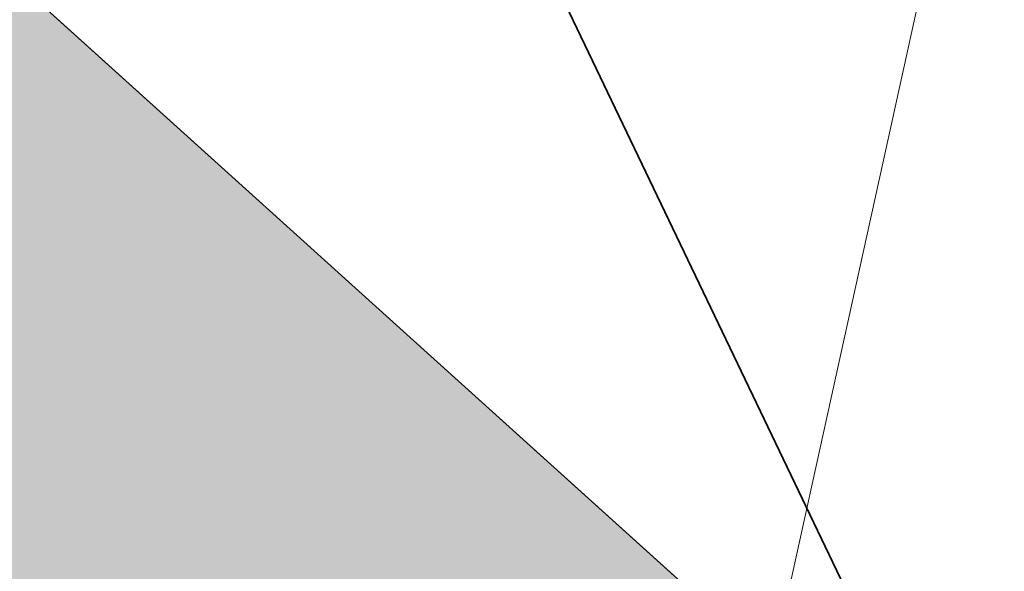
# Model space of a CAD drawing. Header units: metres. Extents: x 250001 to 257773, y 598992 to 609118.
# Tile 338 of 656: x 254908.213 to 254908.748, y 601043.378 to 601043.678. Entities that reach past the tile are written whole.
import ezdxf

# ---------------------------------------------------------------- set-up
doc = ezdxf.new("R2010")
doc.units = ezdxf.units.M
for name, color, linetype, lineweight in [('B-WE-GR-GRAS-GV', 252, 'Continuous', 13), ('B-WE-VH-VERHARDING_GESLOTEN-GV', 252, 'Continuous', 18), ('N-WE-GW-TALUD_TEEN-G', 90, 'Continuous', 35), ('N-WE-VH-KANTVERHARDING-G', 210, 'Continuous', 35), ('N-WE-VH-VERHARDING_HALFVERHARDING-A', 252, 'Continuous', 18), ('X-XX-AL-REFERENTIE-G', 7, 'Continuous', 18)]:
    doc.layers.add(name, color=color, linetype=linetype, lineweight=lineweight)
doc.layers.add('HULPLIJN', color=220, linetype='Continuous', plot=False)
doc.layers.add('HULPLIJN ARCERING', color=220, linetype='Continuous', plot=False)

# ---------------------------------------------------------------- blocks, each defined once
blk = doc.blocks.new('BS2021-132-Xref-BGT-GRIJS-20210617-aangepast')
at = {"layer": 'B-WE-GR-GRAS-GV', "flags": 128}
blk.add_lwpolyline([(254925.885, 601121.771), (254925.587, 601121.838), (254925.743, 601122.535), (254925.551, 601122.578), (254884.3, 600935.132), (254879.762, 600929.867), (254879.655, 600929.381), (254883.367, 600928.564)], close=True, dxfattribs=at)
at = {"layer": 'B-WE-VH-VERHARDING_GESLOTEN-GV', "flags": 128}
blk.add_lwpolyline([(254880.644, 600899.982), (254929.3, 601121.006), (254925.885, 601121.771), (254883.367, 600928.564), (254882.292, 600923.681), (254877.432, 600901.599)], dxfattribs=at)

msp = doc.modelspace()

# ---------------------------------------------------------------- hatches: boundary and pattern name
at = {"layer": 'N-WE-VH-VERHARDING_HALFVERHARDING-A'}
h = msp.add_hatch(dxfattribs=at)
h.set_pattern_fill('AVH-HALFVERHARDING-SO', color=256, pattern_type=2)
h.set_pattern_definition([(50, (254847.808, 601253.6878), (3.5863, -0.31376), [0.375, -4.125]), (355, (254847.808, 601253.688), (-0.693757, 3.76096), [0.3, -3.3]), (100.4514, (254848.107, 601253.6617), (2.892547, 3.4472), [0.3187, -3.50571]), (46.1842, (254847.808, 601254.688), (5.336205, -0.827595), [0.5625, -6.1875]), (96.6356, (254848.253, 601254.619), (4.67331, 4.87059), [0.47805, -5.25856]), (351.1842, (254847.808, 601254.688), (4.67331, 4.87059), [0.45, -4.95]), (21, (254848.308, 601254.4378), (2.984535, -2.013094), [0.375, -4.125]), (326, (254848.308, 601254.438), (1.216577, 3.62575), [0.3, -3.3]), (71.4514, (254848.557, 601254.27), (4.201113, 1.61265), [0.3187, -3.50571]), (37.5, (254847.8081, 601253.6878), (0.060799, 1.664469), [0, -3.26, 0, -3.35, 0, -3.3125]), (7.5, (254847.8081, 601253.6878), (1.315348, 1.972059), [0, -1.91, 0, -3.185, 0, -1.2625]), (327.5, (254846.6931, 601253.6878), (2.669112, -0.112774), [0, -1.25, 0, -3.9, 0, -5.175]), (317.5, (254846.193, 601253.6878), (2.91593, 0.500525), [0, -1.625, 0, -2.59, 0, -3.675])])
edge = h.paths.add_edge_path()
edge.add_line((254940.45271, 601403.42762), (254953.35373, 601350.43742))
edge.add_line((254953.35373, 601350.43742), (254909.72378, 601236.44517))
edge.add_line((254909.72378, 601236.44517), (254860.94239, 601247.38402))
edge.add_line((254860.94239, 601247.38402), (254858.09788, 601234.69904))
edge.add_line((254858.09788, 601234.69904), (254835.65522, 601239.73164))
edge.add_line((254835.65522, 601239.73164), (254832.37309, 601225.09512))
edge.add_line((254832.37309, 601225.09512), (254827.99692, 601205.57976))
edge.add_line((254827.99692, 601205.57976), (254825.06962, 601206.23619))
edge.add_line((254825.06962, 601206.23619), (254814.9975, 601161.31998))
edge.add_arc((254839.3917, 601155.84977), 25, 167.360942, 205.659478)
edge.add_line((254816.85711, 601145.02422), (254830.66941, 601116.27237))
edge.add_arc((254853.204, 601127.09791), 25, 205.659478, 227.898781)
edge.add_line((254836.44294, 601108.54887), (254908.72681, 601043.23259))
edge.add_line((254908.72681, 601043.23259), (254908.68147, 601043.02412))
edge.add_line((254908.68147, 601043.02412), (254907.6454, 601038.26011))
edge.add_line((254907.6454, 601038.26011), (254907.3876, 601037.1))
edge.add_line((254907.3876, 601037.1), (254905.4545, 601042.14614))
edge.add_line((254905.4545, 601042.14614), (254833.99411, 601106.71831))
edge.add_arc((254850.75517, 601125.26735), 25, 205.659478, 227.898781, ccw=False)
edge.add_line((254828.22059, 601114.44181), (254813.00317, 601146.11857))
edge.add_arc((254835.53776, 601156.94411), 25, 167.360942, 205.659478, ccw=False)
edge.add_line((254811.14357, 601162.41432), (254823.35463, 601216.8691))
edge.add_arc((254798.96044, 601222.33931), 25, 347.360942, 437.360942)
edge.add_line((254804.43065, 601246.73351), (254797.60027, 601248.26517))
edge.add_line((254797.60027, 601248.26517), (254798.91312, 601254.11977))
edge.add_line((254798.91312, 601254.11977), (254820.38002, 601249.30599))
edge.add_arc((254822.5681, 601259.06366), 10, 257.360942, 347.360942)
edge.add_line((254832.32578, 601256.87558), (254837.57718, 601280.29401))
edge.add_line((254837.57718, 601280.29401), (254866.85022, 601273.72975))
edge.add_line((254866.85022, 601273.72975), (254862.03643, 601252.26286))
edge.add_line((254862.03643, 601252.26286), (254885.50765, 601246.99962))
edge.add_arc((254890.97787, 601271.39382), 25, 257.360942, 339.055913)
edge.add_line((254914.32611, 601262.4574), (254945.34123, 601343.49082))
edge.add_arc((254921.99299, 601352.42724), 25, 339.055913, 373.683057)
edge.add_line((254946.28346, 601358.34101), (254935.72354, 601401.7153))
edge.add_line((254935.72354, 601401.7153), (254940.45271, 601403.42762))

# ---------------------------------------------------------------- linework, layer by layer
at = {"layer": 'HULPLIJN', "flags": 128}
msp.add_lwpolyline([(254908.72681, 601043.23259), (254884.9978, 601064.67431)], dxfattribs=at)
at = {"layer": 'HULPLIJN ARCERING', "flags": 128}
msp.add_lwpolyline([(254830.66941, 601116.27237, 0.097343), (254836.44294, 601108.54887), (254908.72681, 601043.23259), (254908.68147, 601043.02412), (254907.6454, 601038.26011), (254907.3876, 601037.1), (254905.4545, 601042.14614), (254833.99411, 601106.71831, -0.097343), (254828.22059, 601114.44181)], format="xyb", dxfattribs=at)
at = {"layer": 'N-WE-GW-TALUD_TEEN-G', "flags": 128}
msp.add_lwpolyline([(254908.72681, 601043.23259), (254904.7515, 601051.54193), (254884.9978, 601064.67431)], dxfattribs=at)
at = {"layer": 'N-WE-VH-KANTVERHARDING-G', "flags": 128}
msp.add_lwpolyline([(254940.45271, 601403.42762), (254953.35373, 601350.43742), (254909.72378, 601236.44517), (254860.94239, 601247.38402), (254858.09788, 601234.69904), (254835.65522, 601239.73164), (254827.99692, 601205.57976), (254825.06962, 601206.23619), (254814.9975, 601161.31998, 0.168682), (254816.85711, 601145.02422), (254830.66941, 601116.27237, 0.097343), (254836.44294, 601108.54887), (254908.72681, 601043.23259)], format="xyb", dxfattribs=at)

# ---------------------------------------------------------------- block references
at = {"layer": 'X-XX-AL-REFERENTIE-G'}
msp.add_blockref('BS2021-132-Xref-BGT-GRIJS-20210617-aangepast', (0, 0), dxfattribs=at)

doc.saveas('drawing.dxf')
